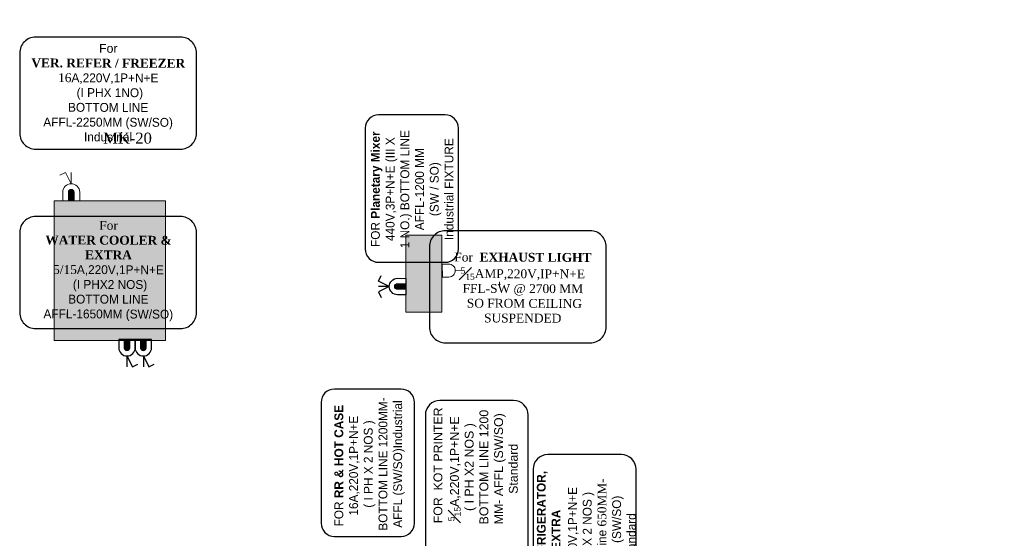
# Model space of a CAD drawing. Extents: x 3940905 to 4145695, y 925352 to 1109797.
# Tile 880 of 1056: x 4062448 to 4068023, y 1048318 to 1051253. Entities that reach past the tile are written whole.
import ezdxf

# ---------------------------------------------------------------- set-up
doc = ezdxf.new("R2010")
doc.units = 0
doc.header["$LTSCALE"] = 750
doc.header["$MEASUREMENT"] = 0
doc.layers.get('0').update_dxf_attribs({"linetype": 'CONTINUOUS', "lineweight": 0})
for name, color, linetype, lineweight in [('CKD Dimensions', 7, 'CONTINUOUS', 0), ('CKD Equipments', 252, 'CONTINUOUS', 0), ('CKD-Electrical Point', 7, 'CONTINUOUS', 25), ('CKD-Electrical Text', 7, 'CONTINUOUS', 25), ('COLUMN', 1, 'CONTINUOUS', 9), ('ELE-TEXT', 255, 'CONTINUOUS', 25)]:
    doc.layers.add(name, color=color, linetype=linetype, lineweight=lineweight)
doc.layers.add('ELECTRICAL', color=1, linetype='CONTINUOUS')
doc.layers.add('PDF_A - TEXT', color=7, linetype='CONTINUOUS')
doc.styles.add('ARIAL', font='arial.ttf')
doc.styles.add('CKD_Dimension Text', font='BOOKOS.TTF')

# ---------------------------------------------------------------- blocks, each defined once
blk = doc.blocks.new('COLUMN')
at = {"layer": 'COLUMN'}
h = blk.add_hatch(color=1, dxfattribs=at)
h.dxf.hatch_style = 1
h.paths.add_polyline_path([(2683499, 965771.1), (2684448, 965771.1), (2684448, 965331.1), (2683499, 965331.1)])
h.paths.add_polyline_path([(2684238, 970191.1), (2683499, 970191.1), (2683499, 969191.1), (2684238, 969191.1)])
h.paths.add_polyline_path([(2687443, 969266.1), (2687038, 969266.1), (2687038, 970031.1), (2687443, 970031.1)])
h.paths.add_polyline_path([(2687108, 972041.4), (2687644, 972041.4), (2687644, 971756.1), (2687108, 971756.1)])
h.paths.add_polyline_path([(2683499, 973491.1), (2684408, 973491.1), (2684408, 973041.1), (2683499, 973041.1)])
h.paths.add_polyline_path([(2683649, 975761.1), (2683978, 975761.1), (2683978, 975211.1), (2683649, 975211.1)])
h.paths.add_polyline_path([(2686978, 975811.1), (2687728, 975811.1), (2687728, 975476.1), (2686978, 975476.1)])
h.paths.add_polyline_path([(2689869, 975851.1), (2689028, 975851.1), (2689028, 975556.1), (2689869, 975556.1)])
h.paths.add_polyline_path([(2686978, 973346.1), (2687644, 973346.1), (2687644, 973116.1), (2686978, 973116.1)])
h.paths.add_polyline_path([(2683824, 977646.1), (2684029, 977646.1), (2684029, 977211.1), (2683824, 977211.1)])
h.paths.add_polyline_path([(2683824, 979911.1), (2684104, 979911.1), (2684104, 980241.1), (2683824, 980241.1)])
h.paths.add_polyline_path([(2687804, 979891.1), (2688004, 979891.1), (2688004, 980241.1), (2687804, 980241.1)])
h.paths.add_polyline_path([(2691584, 979836.1), (2692014, 979836.1), (2692014, 980241.1), (2691584, 980241.1)])
h.paths.add_polyline_path([(2691696, 977346.1), (2692014, 977346.1), (2692014, 976786.1), (2691696, 976786.1)])
h.paths.add_polyline_path([(2687443, 965841.1), (2686813, 965841.1), (2686813, 965401.1), (2687443, 965401.1)])
h.paths.add_polyline_path([(2687468, 963421.1), (2686703, 963421.1), (2686703, 962976.1), (2687468, 962976.1)])
h.paths.add_polyline_path([(2684168, 963191.1), (2683399, 963191.1), (2683399, 962446.1), (2684168, 962446.1)])
h.paths.add_polyline_path([(2684448, 958916.1), (2683399, 958916.1), (2683399, 959356.1), (2684448, 959356.1)])
h.paths.add_polyline_path([(2684448, 957356.1), (2683414, 957356.1), (2683414, 956916.1), (2684448, 956916.1)])
h.paths.add_polyline_path([(2687458, 957436.1), (2686708, 957436.1), (2686708, 956996.1), (2687458, 956996.1)])
h.paths.add_polyline_path([(2687453, 959516.1), (2686693, 959516.1), (2686693, 959086.1), (2687453, 959086.1)])
h.paths.add_polyline_path([(2683414, 953326.1), (2684313, 953326.1), (2684313, 953776.1), (2683414, 953776.1)])
h.paths.add_polyline_path([(2683294, 952396.1), (2683768, 952396.1), (2683768, 951976.1), (2683294, 951976.1)])
h.paths.add_polyline_path([(2682464, 977841.1), (2681834, 977841.1), (2681834, 977051.1), (2682464, 977051.1)])
at = {"color": 2}
for points in [[(2682464, 977841.1), (2681834, 977841.1), (2681834, 977051.1), (2682464, 977051.1)], [(2683824, 977646.1), (2684029, 977646.1), (2684029, 977211.1), (2683824, 977211.1)]]:
    blk.add_lwpolyline(points, close=True, dxfattribs=at)
at = {"layer": 'COLUMN', "color": 1}
for points in [[(2682464, 977841.1), (2681834, 977841.1), (2681834, 977051.1), (2682464, 977051.1)], [(2683824, 977646.1), (2684029, 977646.1), (2684029, 977211.1), (2683824, 977211.1)]]:
    blk.add_lwpolyline(points, close=True, dxfattribs=at)
blk = doc.blocks.new('WQEREYTI')
at = {"layer": 'CKD-Electrical Point', "lineweight": 0}
blk.add_hatch(color=4, dxfattribs=at).paths.add_polyline_path([(5560326.96, 630080.87), (5560326.96, 630079.63), (5560328.82, 630079.63, 0.414214), (5560329.44, 630080.25, 0.414214), (5560328.82, 630080.87)])
at = {"layer": 'CKD-Electrical Point', "color": 4, "lineweight": 0}
for p, q in [((5560330.68, 630080.25), (5560333.16, 630080.25)), ((5560330.68, 630080.25), (5560333.16, 630079.01)), ((5560333.16, 630079.01), (5560332.54, 630077.77))]:
    blk.add_line(p, q, dxfattribs=at)
blk.add_lwpolyline([(5560326.96, 630078.39), (5560326.96, 630082.11), (5560328.82, 630082.11, -0.414214), (5560330.68, 630080.25), (5560330.68, 630080.25, -0.414214), (5560328.82, 630078.39), (5560326.96, 630078.39)], format="xyb", dxfattribs=at)
blk.add_lwpolyline([(5560326.96, 630079.63), (5560326.96, 630080.87), (5560328.82, 630080.87, -0.414214), (5560329.44, 630080.25, -0.414214), (5560328.82, 630079.63)], format="xyb", close=True, dxfattribs=at)
blk = doc.blocks.new('A$C18A26B62')
at = {"layer": 'CKD-Electrical Point'}
blk.add_hatch(color=1, dxfattribs=at).paths.add_polyline_path([(15.5, 0), (-15.5, 0), (-15.5, -46.4, 0.414214), (0, -61.9, 0.414214), (15.5, -46.4)])
at = {"layer": 'CKD-Electrical Point', "color": 1}
for p, q in [((0, -92.9), (-31, -154.8)), ((0, -92.9), (0, -154.8)), ((0, -92.9), (31, -154.8)), ((-31, -154.8), (-61.9, -139.3)), ((31, -154.8), (61.9, -139.3))]:
    blk.add_line(p, q, dxfattribs=at)
blk.add_lwpolyline([(-46.4, 0), (46.4, 0), (46.4, -46.4, -0.414214), (0, -92.9), (0, -92.9, -0.414214), (-46.4, -46.4), (-46.4, 0)], format="xyb", dxfattribs=at)
blk.add_lwpolyline([(-15.5, 0), (15.5, 0), (15.5, -46.4, -0.414214), (0, -61.9, -0.414214), (-15.5, -46.4)], format="xyb", close=True, dxfattribs=at)
blk = doc.blocks.new('A$C16B70BD9')
at = {"layer": 'ELECTRICAL', "color": 5, "lineweight": 0}
blk.add_line((-92.3, 0), (-154.3, 0), dxfattribs=at)
blk.add_lwpolyline([(0, 46.4), (0, -46.4), (-46.4, -46.4, -0.414214), (-92.9, 0), (-92.9, 0, -0.414214), (-46.4, 46.4), (0, 46.4)], format="xyb", dxfattribs=at)
blk = doc.blocks.new('G$C33108670')
at = {"layer": 'ELECTRICAL', "color": 251, "xscale": -0.792480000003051, "yscale": 0.7924800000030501, "zscale": 0.7924800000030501, "rotation": 90.3122168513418}
blk.add_blockref('A$C16B70BD9', (37, 0.2, -0.9), dxfattribs=at)
blk = doc.blocks.new('A$C41F15E28')
at = {"layer": 'CKD-Electrical Point'}
blk.add_hatch(color=7, dxfattribs=at).paths.add_polyline_path([(15.5, 0), (-15.5, 0), (-15.5, -46.4, 0.414214), (0, -61.9, 0.414214), (15.5, -46.4)])
at = {"layer": 'CKD-Electrical Point', "color": 7}
for p, q in [((0, -92.9), (-31, -154.8)), ((0, -92.9), (0, -154.8)), ((-31, -154.8), (-61.9, -139.3))]:
    blk.add_line(p, q, dxfattribs=at)
blk.add_lwpolyline([(-46.4, 0), (46.4, 0), (46.4, -46.4, -0.414214), (0, -92.9), (0, -92.9, -0.414214), (-46.4, -46.4), (-46.4, 0)], format="xyb", dxfattribs=at)
blk.add_lwpolyline([(-15.5, 0), (15.5, 0), (15.5, -46.4, -0.414214), (0, -61.9, -0.414214), (-15.5, -46.4)], format="xyb", close=True, dxfattribs=at)

msp = doc.modelspace()

# ---------------------------------------------------------------- linework, layer by layer
at = {"layer": 'CKD Equipments', "color": 252, "true_color": 0x989898}
msp.add_line((4065163.7, 1049744.9), (4065163.7, 1049769.9), dxfattribs=at)
at = {"layer": 'CKD-Electrical Text', "color": 7, "linetype": 'Continuous'}
for points, elevation in [([(4062447.9, 1051064.3), (4062447.9, 1050610.1, 0.414214), (4062537.8, 1050520.2), (4063358.6, 1050520.2, 0.414214), (4063448.5, 1050610.1), (4063448.5, 1051064.3, 0.414214), (4063358.6, 1051154.2), (4062537.8, 1051154.2, 0.414214)], -22563.7), ([(4064479.2, 1049879.9), (4064857.8, 1049879.9, 0.414214), (4064932.7, 1049954.8), (4064932.7, 1050638.8, 0.414214), (4064857.8, 1050713.7), (4064479.2, 1050713.7, 0.414214), (4064404.3, 1050638.8), (4064404.3, 1049954.8, 0.414214)], -18803.1), ([(4062447.9, 1050049), (4062447.9, 1049594.7, 0.414214), (4062537.8, 1049504.8), (4063358.6, 1049504.8, 0.414214), (4063448.5, 1049594.7), (4063448.5, 1050049, 0.414214), (4063358.6, 1050138.9), (4062537.8, 1050138.9, 0.414214)], -22563.7), ([(4064767.8, 1049968.4), (4064767.8, 1049514.1, 0.414214), (4064857.8, 1049424.2), (4065678.6, 1049424.2, 0.414214), (4065768.5, 1049514.1), (4065768.5, 1049968.4, 0.414214), (4065678.6, 1050058.3), (4064857.8, 1050058.3, 0.414214)], -22563.7), ([(4064229.5, 1048328.5), (4064608, 1048328.5, 0.414214), (4064683, 1048403.5), (4064683, 1049087.5, 0.414214), (4064608, 1049162.4), (4064229.5, 1049162.4, 0.414214), (4064154.6, 1049087.5), (4064154.6, 1048403.5, 0.414214)], -18803.1), ([(4064827.4, 1048178.5), (4065244.7, 1048178.5, 0.414214), (4065327.3, 1048261.1), (4065327.3, 1049015.2, 0.414214), (4065244.7, 1049097.8), (4064827.4, 1049097.8, 0.414214), (4064744.8, 1049015.2), (4064744.8, 1048261.1, 0.414214)], -20730.4), ([(4065437.7, 1047872.3), (4065855.1, 1047872.3, 0.414214), (4065937.7, 1047954.9), (4065937.7, 1048709, 0.414214), (4065855.1, 1048791.7), (4065437.7, 1048791.7, 0.414214), (4065355.1, 1048709), (4065355.1, 1047954.9, 0.414214)], -20748.4)]:
    msp.add_lwpolyline(points, format="xyb", close=True, dxfattribs=dict(at, elevation=elevation))

# ---------------------------------------------------------------- block references
at = {"layer": 'CKD Dimensions', "lineweight": 0, "rotation": 270.5691082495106}
msp.add_blockref('G$C33108670', (4064840, 1049869.8, 0.9), dxfattribs=at)
at = {"layer": 'CKD-Electrical Point', "color": 2, "lineweight": 50, "xscale": -25.85241221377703, "yscale": 25.85241221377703, "zscale": 25.85241221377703, "rotation": 269.9999999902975}
msp.add_blockref('WQEREYTI', (-12226354.9, -142697636.4), dxfattribs=at)
at = {"layer": 'CKD-Electrical Point', "color": 2, "lineweight": 50, "extrusion": (0, 0, -1), "xscale": -1, "zscale": -1, "rotation": 90.13981128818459}
msp.add_blockref('A$C18A26B62', (-4064633.6, 1049742.7), dxfattribs=at)
at = {"layer": 'CKD-Electrical Point', "color": 2, "lineweight": 50, "xscale": -1, "rotation": 0.003611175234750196}
for p in [(4063055.3, 1049442.7), (4063148.1, 1049442.7)]:
    msp.add_blockref('A$C41F15E28', p, dxfattribs=at)
at = {"layer": 'COLUMN'}
msp.add_blockref('COLUMN', (1380809.8, 72387.2), dxfattribs=at)

# ---------------------------------------------------------------- texts
at = {"layer": 'CKD-Electrical Text', "color": 4, "linetype": 'Continuous', "char_height": 50, "width": 751.232, "attachment_point": 5, "rotation": 90, "style": 'CKD_Dimension Text'}
for s, insert in [('\\pxqc;{\\fCentury Gothic|b0|i0|c238|p34;\\C7;FOR\\fCentury Gothic|b0|i0|c0|p34; \\fCentury Gothic|b1|i0|c0|p34;Planetary Mixer\\P\\fCentury Gothic|b0|i0|c238|p34;440V,3P+N+E\\fCentury Gothic|b0|i0|c0|p34; \\fCentury Gothic|b0|i0|c238|p34;(III \\fCentury Gothic|b0|i0|c0|p34;X \\P\\pq*;1 \\fCentury Gothic|b0|i0|c238|p34;NO.)\\fCentury Gothic|b0|i0|c0|p34; BOTTOM LINE A\\fCentury Gothic|b0|i0|c238|p34;FFL-\\fCentury Gothic|b0|i0|c0|p34;1200 MM \\P\\fCentury Gothic|b0|i0|c238|p34;(SW / SO) \\PIndustrial FIXTURE}', (4064670.7, 1050293.7)), ('{\\fCentury Gothic|b0|i0|c238|p34;\\C7;FOR \\fCentury Gothic|b1|i0|c0|p34;RR & HOT CASE\\P\\A1;\\fCentury Gothic|b0|i0|c0|p34;16\\H1.00002x;A\\fCentury Gothic|b0|i0|c238|p34;,220V,1P+N+E \\P ( I PH X \\fCentury Gothic|b0|i0|c0|p34;2\\fCentury Gothic|b0|i0|c238|p34; NO\\fCentury Gothic|b0|i0|c0|p34;S\\fCentury Gothic|b0|i0|c238|p34; )\\P \\fCentury Gothic|b0|i0|c0|p34;BOTTOM LINE 1200MM-\\P AFFL\\fCentury Gothic|b0|i0|c238|p34; (SW/SO)Industrial}', (4064429, 1048729.1)), ('{\\fArial|b0|i0|c238|p34;  \\C7;FOR\\fArial|b0|i0|c0|p34;\\C9;  \\C7;KOT PRINTER\\P\\A1;{\\H0.7x;\\S5#15;}A\\fArial|b0|i0|c238|p34;,220V,1P+N+E \\P ( I PH X2 NO\\fArial|b0|i0|c0|p34;S\\fArial|b0|i0|c238|p34; )\\P \\fArial|b0|i0|c0|p34;BOTTOM LINE 1200 MM- AFFL\\fArial|b0|i0|c238|p34; (SW/SO) Standard}', (4065029.9, 1048711.4)), ('{\\fCentury Gothic|b0|i0|c238|p34;\\C256;  FOR \\fCentury Gothic|b1|i0|c0|p34;REFRIGERATOR,\\P & EXTRA\\fCentury Gothic|b0|i0|c0|p34; \\P\\A1;{\\H0.7x;\\S5#15;}\\H1.00002x;A\\fCentury Gothic|b0|i0|c238|p34;,220V,1P+N+E \\P ( I PH X \\fCentury Gothic|b0|i0|c0|p34;2\\fCentury Gothic|b0|i0|c238|p34; NO\\fCentury Gothic|b0|i0|c0|p34;S\\fCentury Gothic|b0|i0|c238|p34; )\\fCentury Gothic|b0|i0|c0|p34; \\P\\fCentury Gothic|b0|i0|c238|p34; \\fCentury Gothic|b0|i0|c0|p34;Bottom Line \\fBookman Old Style|b0|i0|c0|p18;\\H0.99998x;650MM- AFFL\\fCentury Gothic|b0|i0|c238|p34; (SW/SO)\\fBookman Old Style|b0|i0|c0|p18; \\fCentury Gothic|b0|i0|c238|p34;Standard }', (4065656.6, 1048324))]:
    msp.add_mtext(s, dxfattribs=dict(at, insert=insert))
at = {"layer": 'ELE-TEXT', "color": 5, "lineweight": 0, "attachment_point": 8, "rotation": 359.8329}
for s, insert, char_height, width, style in [('{\\C7;For  \\P\\fBookman Old Style|b1|i0|c0|p18;VER. REFER / FREEZER\\P\\fBookman Old Style|b0|i0|c0|p18;16\\fCentury Gothic|b0|i0|c238|p34;A,220V,1P+N+E\\P (I PHX 1NO)\\fCentury Gothic|b0|i0|c0|p34; \\PBOTTOM LINE \\PAFFL-2250MM \\fCentury Gothic|b0|i0|c238|p34;(SW/SO)\\PIndustrial} ', (4062948.2, 1050563.4), 50.145, 1100.064, 'ARIAL'), ('{\\C7;For  \\P\\fBookman Old Style|b1|i0|c0|p18;WATER COOLER & EXTRA\\P\\fBookman Old Style|b0|i0|c0|p18;5/15\\fCentury Gothic|b0|i0|c238|p34;A,220V,1P+N+E\\P (I PHX\\fCentury Gothic|b0|i0|c0|p34;2\\fCentury Gothic|b0|i0|c238|p34; NO\\fCentury Gothic|b0|i0|c0|p34;S\\fCentury Gothic|b0|i0|c238|p34;)\\fCentury Gothic|b0|i0|c0|p34; \\PBOTTOM LINE \\PAFFL-1650MM \\fCentury Gothic|b0|i0|c238|p34;(SW/SO)} ', (4062949.5, 1049547.2), 50.1453, 895.848, 'CKD_Dimension Text'), ('\\A1;{\\C7;For  \\fBookman Old Style|b1|i0|c0|p18;EXHAUST LIGHT\\P\\fBookman Old Style|b0|i0|c0|p18;{\\H0.7x;\\S5#15;}AMP,220V,IP+N+E  \\PFFL-SW @ 2700 MM \\P SO FROM CEILING SUSPENDED}', (4065296, 1049538.3), 50.145, 895.848, 'CKD_Dimension Text')]:
    msp.add_mtext(s, dxfattribs=dict(at, insert=insert, char_height=char_height, width=width, style=style))
at = {"layer": 'PDF_A - TEXT', "insert": (4062666, 1050613.6), "char_height": 61.963, "width": 784.973, "attachment_point": 1, "style": 'CKD_Dimension Text'}
msp.add_mtext('\\pxqc;MK-20', dxfattribs=at)

doc.saveas('drawing.dxf')
